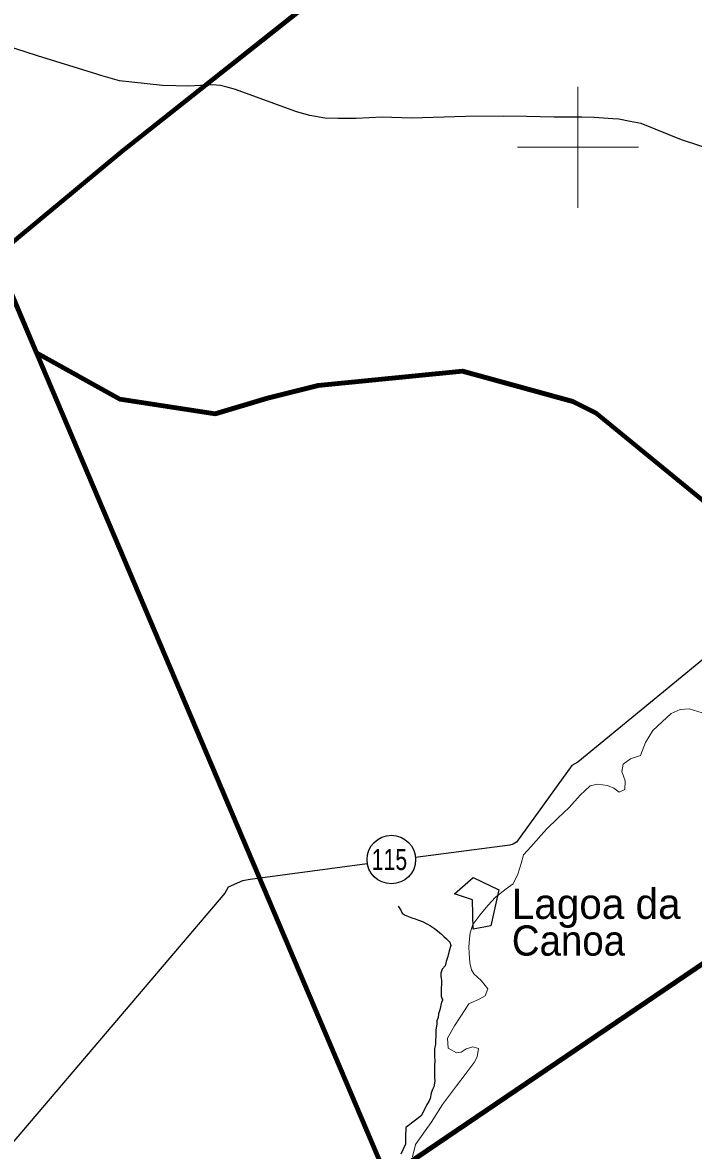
# Model space of a CAD drawing. Extents: x 553962 to 842807, y 8883888 to 9032388.
# Drawn here: x 740824 to 751908, y 8908409 to 8927062 of the extents above; entities that cross this region are included whole.
import ezdxf
from ezdxf.enums import TextEntityAlignment as Align

# ---------------------------------------------------------------- set-up
doc = ezdxf.new("R2010")
doc.units = 0
doc.header["$LTSCALE"] = 20
doc.linetypes.add('MEDIUM_DASHED', pattern=[4.5, 3, -1.5])
for name, color, linetype, lineweight in [('10', 7, 'MEDIUM_DASHED', 60), ('12', 7, 'Continuous', 25), ('14', 7, 'Continuous', 13), ('2', 7, 'Continuous', 13), ('21', 7, 'Continuous', 25), ('24', 7, 'Continuous', 25), ('48', 7, 'Continuous', 25), ('9', 7, 'Continuous', 90)]:
    doc.layers.add(name, color=color, linetype=linetype, lineweight=lineweight)
doc.layers.add('41', color=7, linetype='Continuous')

msp = doc.modelspace()

# ---------------------------------------------------------------- linework, layer by layer
at = {"layer": '10'}
msp.add_open_spline([(753774.92, 8926261.43), (753812.65, 8926399.88), (753811.98, 8926558.81), (753709.53, 8926687.29), (753565.95, 8926867.35), (753376.7, 8926916.89), (753226.99, 8927050.3), (753014.77, 8927239.43), (752804.94, 8927430.34), (752597.59, 8927630.47), (752376.7, 8927843.66), (752192.24, 8928091.3), (752017.55, 8928334.08), (751956.02, 8928419.59), (752103.56, 8928574.91), (752029.89, 8928655.02), (751955.59, 8928735.83), (751801.57, 8928688.05), (751721.36, 8928753.77), (751652.21, 8928810.44), (751601.29, 8928901.16), (751523.9, 8928951.28), (751367.79, 8929052.39), (751185.2, 8929119.14), (751030.25, 8929222.85), (750931.12, 8929289.2), (750854.85, 8929393.02), (750746.4, 8929445.04), (750664.97, 8929484.1), (750582.41, 8929520.32), (750499.58, 8929556.13), (750413.29, 8929593.44), (750326.79, 8929630.08), (750240.41, 8929667.23), (750059.5, 8929745.05), (749875.61, 8929807.6), (749709.74, 8929926.45), (749552.78, 8930038.93), (749714.39, 8930314.81), (749771.45, 8930481.93), (749848.56, 8930707.81), (750077.81, 8930926.71), (750119.45, 8931152.35), (750151.96, 8931328.45), (750058.1, 8931532.93), (749921.99, 8931707.83), (749753.21, 8931924.73), (749391.35, 8931773.6), (749243.23, 8931979.4), (749032.72, 8932271.88), (748906.27, 8932592.62), (748823.62, 8932929.88), (748786.3, 8933082.2), (748758.26, 8933247.93), (748811.28, 8933398.96), (748933.97, 8933748.42), (749210.69, 8934002.53), (749514.73, 8934226), (749629.08, 8934310.05), (749795.46, 8934228.11), (749909.65, 8934329.77), (749982.47, 8934394.59), (750061.51, 8934468.63), (750045.41, 8934551.96), (750025.59, 8934654.52), (749991.44, 8934758.16), (749959.02, 8934860.56), (749900.97, 8935043.92), (749870.36, 8935232.39), (749773.9, 8935403.7), (749725.29, 8935490.03), (749619.54, 8935520.97), (749551.76, 8935588.86), (749459.69, 8935681.07), (749373.5, 8935781.49), (749280.25, 8935872.77), (749090.82, 8936058.2), (748862.04, 8936191.04), (748663.19, 8936378.87), (748545.47, 8936490.06), (748390.38, 8936616.99), (748404.02, 8936773.88), (748412.25, 8936868.52), (748420.48, 8936963.16), (748428.71, 8937057.79)], degree=3, dxfattribs=at)
at = {"layer": '12'}
msp.add_line((742048.45, 8926210.09), (741071.48, 8926510.4), dxfattribs=at)
for points in [[(741071.48, 8926510.4), (740161.83, 8926805.84), (740060.12, 8926851.88), (739892.19, 8926903.13), (739765, 8926949.21), (739337.83, 8927153.76)], [(745369.75, 8925577.35), (745323.04, 8925594.14), (744341.15, 8925952.53), (744183.39, 8925998.67), (744096.86, 8926019.21), (743954.26, 8926029.66), (743572.11, 8926009.98), (743134.04, 8926020.98), (742629.91, 8926077.94), (742426.21, 8926098.69), (742115.78, 8926185.86), (742048.45, 8926210.09)], [(752676.36, 8924806.31), (751709.61, 8925123.92), (751043.23, 8925390.04), (750859.96, 8925426.04), (750676.7, 8925462.04), (750574.85, 8925472.41), (750269.27, 8925493.35), (750065.51, 8925498.82), (749607.03, 8925499.66), (749148.58, 8925510.69), (748771.6, 8925511.39), (748144.98, 8925507.45), (747248.27, 8925478.53), (746764.37, 8925494.7), (746336.37, 8925475.11), (746040.9, 8925475.66), (745816.77, 8925481.16), (745567.32, 8925527.47), (745369.75, 8925577.35)], [(756111.88, 8920015.48), (753138.2, 8917408.83), (749995.7, 8914831.9), (749898.7, 8914776.05), (748982.16, 8913509.3), (748931.08, 8913473.74), (748874.99, 8913458.56), (747313.79, 8913252.02)], [(746519.76, 8913146.98), (744583.47, 8912890.82), (744456.02, 8912865.58), (744221.3, 8912764.13), (744164.89, 8912662.35), (738981.93, 8906574.25), (738945.89, 8906472.44), (740401.61, 8900591.17), (740456.97, 8900407.68), (740497.3, 8900290.44), (741074.19, 8899239.99), (741140.06, 8899143.08), (741531.02, 8898790.87), (741761.44, 8898500.49)]]:
    msp.add_lwpolyline(points, dxfattribs=at)
at = {"layer": '14'}
for points in [[(748509.62, 8912460.79), (748637.48, 8912598.09), (748816.29, 8912735.3), (748928.66, 8912816.6), (749005.68, 8912979.47), (749062.35, 8913152.57), (749098.56, 8913300.23), (749221.29, 8913427.36), (749482.19, 8913722.33), (749666.26, 8913905.38), (749855.38, 8914078.23), (750034.45, 8914286.76), (750203.13, 8914439.28), (750320.39, 8914464.53), (750488.42, 8914443.84), (750595.24, 8914397.8), (750681.61, 8914336.51), (750773.46, 8914377.1), (750779.08, 8914519.72), (750723.63, 8914677.74), (750744.45, 8914799.96), (750867.03, 8914886.33), (751035.35, 8914942.06), (751117.65, 8915155.86), (751235.55, 8915354.31), (751388.9, 8915496.67), (751537.14, 8915633.93), (751690.22, 8915699.88), (751837.99, 8915709.79), (752122.95, 8915622.67)], [(747266.58, 8908301.19), (747313.18, 8908504.87), (747477.04, 8908733.8), (747574.34, 8908871.17), (747763.91, 8909166.28), (747994.3, 8909476.59), (748137.63, 8909664.81), (748286.1, 8909863.21), (748337.38, 8909954.81), (748358.26, 8910092.31), (748261.58, 8910123.05), (748154.47, 8910087.59), (748072.78, 8910036.8), (747991.21, 8910021.67), (747853.95, 8910098.33), (747844.38, 8910266.45), (747962.29, 8910470), (748146.74, 8910754.93), (748197.98, 8910836.34), (748366.38, 8910912.44), (748468.47, 8910968.29), (748509.63, 8911080.29), (748398.07, 8911218.03), (748281.31, 8911330.32), (748240.8, 8911396.61), (748215.76, 8911513.82), (748201.06, 8911671.77), (748196.32, 8911768.56), (748207.03, 8911911.18), (748217.58, 8912007.95), (748263.93, 8912145.4), (748376.57, 8912298.02), (748509.62, 8912460.79)]]:
    msp.add_lwpolyline(points, dxfattribs=at)
at = {"layer": '2'}
for p, q in [((750000, 8924000), (750000, 8926000)), ((749000, 8925000), (751000, 8925000))]:
    msp.add_line(p, q, dxfattribs=at)
at = {"layer": '21'}
msp.add_lwpolyline([(747958.74, 8912653.78), (748271.27, 8912925.56), (748695.04, 8912720.05), (748561.89, 8912122.47), (748269, 8912067.75), (748259.34, 8912554.62)], close=True, dxfattribs=at)
at = {"layer": '24'}
for points in [[(747029.43, 8912446.57), (747074.74, 8912380.1), (747094.76, 8912334.14), (747145.37, 8912298.18), (747201.18, 8912277.47), (747256.98, 8912256.76), (747312.82, 8912241.14), (747363.5, 8912215.37), (747429.47, 8912194.59), (747500.42, 8912158.51), (747566.29, 8912122.46), (747627.04, 8912081.35), (747677.61, 8912040.3), (747743.34, 8911983.88), (747783.78, 8911947.99), (747829.27, 8911906.97), (747884.86, 8911855.7), (747899.73, 8911799.6), (747873.67, 8911708.09), (747847.6, 8911616.59), (747821.61, 8911535.27), (747805.86, 8911464.07), (747754.61, 8911408.37), (747733.81, 8911342.29), (747733.46, 8911291.37), (747743.14, 8911220.02), (747742.79, 8911169.1), (747742.19, 8911082.53), (747741.76, 8911021.42), (747741.34, 8910960.32), (747756.25, 8910909.3), (747766.03, 8910900.39)], [(747764.99, 8910901.9), (747747.38, 8910861.51), (747715.98, 8910734.39), (747695.18, 8910668.32), (747689.67, 8910607.24), (747668.94, 8910551.35), (747668.59, 8910500.43), (747652.63, 8910398.68), (747651.92, 8910296.84), (747646.38, 8910230.67), (747645.92, 8910164.47), (747630.14, 8910088.18), (747629.75, 8910032.17), (747629.36, 8909976.15), (747635.21, 8909876.33), (747628.3, 8909823.39), (747627.88, 8909762.28), (747627.35, 8909685.9), (747631.94, 8909614.58), (747636.61, 8909553.44), (747617.82, 8909462.68), (747594.97, 8909416.2), (747574.2, 8909355.22), (747558.35, 8909268.74), (747537.65, 8909217.95), (747501.7, 8909167.24), (747414.43, 8908989), (747316.74, 8908910.76), (747158.31, 8908787.42), (747157.96, 8908736.49), (747152.45, 8908675.42), (747152.1, 8908624.5), (747151.74, 8908573.58), (747151.32, 8908512.47), (747110.07, 8908431.24), (747073.91, 8908349.99)]]:
    msp.add_lwpolyline(points, dxfattribs=at)
at = {"layer": '48'}
msp.add_circle((746916.84, 8913219.59), 401.28, dxfattribs=at)
at = {"layer": '9'}
for p, q in [((742465.83, 8924928.18), (760739.92, 8939450.06)), ((746844.05, 8907956.82), (741055, 8921600.74)), ((746844.05, 8907956.82), (755858.83, 8914075.78))]:
    msp.add_line(p, q, dxfattribs=at)
for points in [[(760739.92, 8939450.06), (742465.83, 8924928.18), (740378.11, 8923196.08), (741055, 8921600.74)], [(729893.69, 8936109.57), (729893.69, 8936043.81), (730039.66, 8935868.45), (730302.41, 8935656.56), (730346.2, 8935590.81), (730382.7, 8935532.35), (730360.8, 8935422.76), (730360.8, 8935364.31), (730331.61, 8935218.18), (730222.13, 8935093.97), (730163.73, 8935035.51), (730092.65, 8935013.91), (738115.91, 8928527.73), (740378.11, 8923196.08), (742465.83, 8924928.18)], [(730360.8, 8935364.31), (730353.79, 8935329.22), (730092.65, 8935013.91), (738115.91, 8928527.73), (741055, 8921600.74)], [(741055, 8921600.74), (742432.55, 8920835.5), (744006.86, 8920591.59), (744868.77, 8920849.61), (745705.5, 8921056.88), (748090.14, 8921298.42), (749913.75, 8920794.05), (750133.19, 8920685.52)], [(741055, 8921600.74), (742432.55, 8920835.5), (744006.86, 8920591.59), (744868.77, 8920849.61), (745705.5, 8921056.88), (748090.14, 8921298.42), (749913.75, 8920794.05), (750300.53, 8920602.75), (752845.84, 8918517.4)]]:
    msp.add_lwpolyline(points, dxfattribs=at)

# ---------------------------------------------------------------- texts
at = {"layer": '41'}
msp.add_text('Lagoa da', height=500, dxfattribs=at).set_placement((748907.13, 8912238.48))
at = {"layer": '41', "width": 0.95}
msp.add_text('Canoa', height=500, dxfattribs=at).set_placement((748907.13, 8911630.56))
at = {"layer": '48', "width": 0.75}
msp.add_text('115', height=350, dxfattribs=at).set_placement((746885.2, 8913046.24), align=Align.CENTER)

doc.saveas('drawing.dxf')
